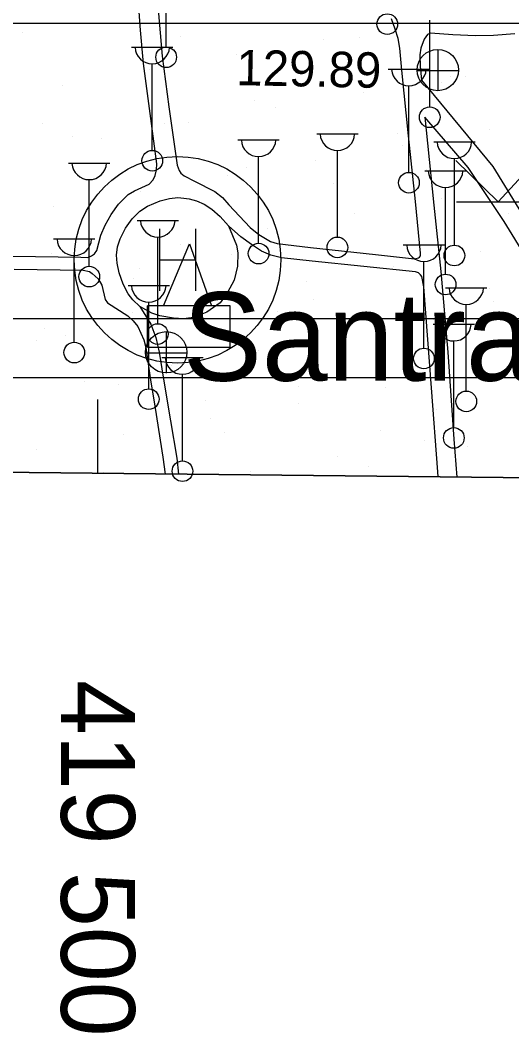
# Model space of a CAD drawing. Extents: x 417997 to 421451, y 4451742 to 4455216.
# Drawn here: x 419486.8 to 419570.1, y 4452146.9 to 4452318.4 of the extents above; entities that cross this region are included whole.
import ezdxf

# ---------------------------------------------------------------- set-up
doc = ezdxf.new("R2010")
doc.units = 0
for name, color, linetype in [('Default', 7, 'Continuous'), ('O_Park_Bahce', 7, 'Continuous'), ('P_Grid', 7, 'Continuous'), ('PAFTALAMA', 7, 'Continuous'), ('PL_AYA_REKREASYON_AL', 7, 'Continuous'), ('S_Abide', 7, 'Continuous'), ('S_Cad_Sok_Lambasi', 7, 'Continuous'), ('S_Cayir', 7, 'Continuous'), ('S_Helikopter_Pisti', 7, 'Continuous'), ('S_Rogar_Kapagi', 7, 'Continuous'), ('SIT_TR_KULTUR', 7, 'Continuous'), ('SN_3_DERECE_KAYNAK_KORUMA', 7, 'Continuous'), ('SN_KULTUR_REKREASYON', 7, 'Continuous'), ('TR_PARKALANI', 7, 'Continuous'), ('Y_Bucak_Koy', 7, 'Continuous'), ('Y_Kot_Noktasi', 7, 'Continuous'), ('Y_Lejant', 7, 'Continuous')]:
    doc.layers.add(name, color=color, linetype=linetype)

# ---------------------------------------------------------------- blocks, each defined once
blk = doc.blocks.new('POINT_DISPLAY')
at = {"layer": 'Default'}
blk.add_line((0, 0), (0, 0), dxfattribs=at)

msp = doc.modelspace()

# ---------------------------------------------------------------- linework, layer by layer
at = {"layer": 'O_Park_Bahce'}
for points in [[(419472.42, 4452278.82), (419485.56, 4452278.44), (419497.1, 4452278.26), (419498.27, 4452278.2), (419498.93, 4452278.49), (419499.41, 4452278.82), (419499.79, 4452279.41), (419500.47, 4452281.98), (419501.19, 4452283.69), (419502.21, 4452285.48), (419503.45, 4452287.26), (419505.1, 4452288.88), (419506.2, 4452289.52), (419508.68, 4452290.65), (419509.36, 4452291.39), (419509.67, 4452292.13), (419509.94, 4452293.09), (419509.95, 4452294.1), (419508.95, 4452301.79), (419507.69, 4452311.09), (419507.22, 4452316.74), (419506.65, 4452324.59)], [(419510.08, 4452321.53), (419510.85, 4452312.32), (419511.98, 4452303.76), (419513.43, 4452293.83), (419513.74, 4452292.96), (419514.05, 4452292.48), (419514.6, 4452292.06), (419516.35, 4452291.12), (419519.8, 4452289.41), (419521.08, 4452288.36), (419522.15, 4452287.15)], [(419522.15, 4452287.15), (419525.79, 4452283.27), (419527.24, 4452282.1), (419529.23, 4452280.95), (419530.35, 4452280.56), (419535.97, 4452279.88), (419546.98, 4452278.7), (419553.62, 4452278.01), (419554.27, 4452278.17), (419554.43, 4452278.26), (419554.6, 4452278.48), (419554.65, 4452278.97), (419553.78, 4452287.68), (419552.57, 4452298.84), (419551.46, 4452309.93), (419551.14, 4452313.65), (419550.85, 4452315.33), (419550.36, 4452316.88), (419549.73, 4452318.63)], [(419570.61, 4452316.1), (419566.98, 4452315.8), (419563.95, 4452315.77), (419560.09, 4452315.94), (419556.29, 4452316.2), (419555.79, 4452315.97), (419555.23, 4452315.21), (419554.67, 4452313.66), (419554.52, 4452312.54), (419554.57, 4452310.65), (419554.77, 4452308.23)], [(419554.77, 4452308.23), (419566.87, 4452293.62), (419576.12, 4452278.55), (419582.25, 4452269.82), (419593.49, 4452256.26), (419605.63, 4452240.53)], [(419555.37, 4452301.98), (419555.83, 4452297.56), (419556.87, 4452287.06), (419558.05, 4452275.84), (419559.23, 4452262.18), (419560.29, 4452247.45), (419560.77, 4452241)], [(419602.23, 4452240.57), (419600.65, 4452242.68), (419590.94, 4452254.54), (419576.36, 4452271.99), (419568.79, 4452284.31), (419562.72, 4452293.44), (419555.37, 4452301.98)], [(419507.09, 4452269.89), (419505.9, 4452271.06), (419505.12, 4452272.05), (419504.24, 4452273.67), (419503.57, 4452275.59), (419503.25, 4452277.28), (419503.12, 4452278.61), (419503.32, 4452280.01), (419503.77, 4452281.39), (419504.66, 4452283.18), (419505.8, 4452284.76), (419507.09, 4452286.09), (419508.38, 4452286.9), (419510.53, 4452287.82), (419512.14, 4452288.23), (419513.51, 4452288.36), (419514.56, 4452288.26), (419515.43, 4452288.15), (419516.7, 4452287.81), (419518.01, 4452287.25), (419519.3, 4452286.38), (419520.7, 4452285.17), (419522.08, 4452283.6)], [(419557.61, 4452241.04), (419557.55, 4452241.88), (419556.5, 4452256.16), (419555.18, 4452273.23), (419554.87, 4452274.97), (419554.64, 4452275.29), (419554.28, 4452275.6), (419553.77, 4452275.77), (419536.3, 4452277.62), (419531.08, 4452278.17), (419529.25, 4452278.62), (419527.69, 4452279.3), (419526.02, 4452280.39), (419524.17, 4452281.71), (419522.08, 4452283.6), (419523.45, 4452280.31), (419523.68, 4452278.98), (419523.64, 4452276.73), (419523.08, 4452274.39), (419521.92, 4452272.29), (419520.68, 4452270.55), (419518.45, 4452268.98), (419516.18, 4452268.04), (419514.51, 4452267.83), (419512.78, 4452267.93), (419510.46, 4452268.34), (419509.1, 4452268.77), (419507.09, 4452269.89), (419508.96, 4452266.91), (419509.79, 4452264.67), (419510.35, 4452262.18), (419511.04, 4452257.93), (419512.29, 4452250.53), (419513.35, 4452244.2), (419513.64, 4452241.5)], [(419485.83, 4452276.23), (419497.51, 4452276.08), (419498.54, 4452275.86), (419499.02, 4452275.49), (419500.01, 4452274.58), (419500.67, 4452273.5), (419501.21, 4452271.09), (419501.62, 4452270.54), (419505.03, 4452268.33), (419505.97, 4452267.47), (419506.77, 4452266.52), (419507.77, 4452264.28), (419508.11, 4452262.99), (419508.84, 4452257.81), (419509.69, 4452252.69), (419511, 4452244.38), (419511.38, 4452241.53)]]:
    msp.add_lwpolyline(points, dxfattribs=at)
at = {"layer": 'P_Grid'}
msp.add_line((419500, 4452241.65), (419500, 4452254.15), dxfattribs=at)
at = {"layer": 'PAFTALAMA'}
for p, q in [((419500, 4452241.65), (419500, 4452254.15)), ((419500, 4452241.65), (419500, 4452254.15)), ((419108.72, 4452245.78), (421237.47, 4452223.29)), ((419108.72, 4452245.78), (421237.47, 4452223.29)), ((419500, 4452241.65), (419500, 4452241.65)), ((419500, 4452241.65), (419500, 4452241.65))]:
    msp.add_line(p, q, dxfattribs=at)
at = {"layer": 'PL_AYA_REKREASYON_AL'}
msp.add_line((419108.72, 4452245.78), (419778.1, 4452238.71), dxfattribs=at)
msp.add_line((419108.72, 4452245.78), (419778.1, 4452238.71), dxfattribs=at)
at = {"layer": 'S_Abide'}
for p, q in [((419511.08, 4452270.02), (419515.52, 4452280.52)), ((419515.52, 4452280.52), (419519.2, 4452270.02)), ((419508.38, 4452263.02), (419508.38, 4452270.02)), ((419522.38, 4452270.02), (419508.38, 4452270.02)), ((419522.38, 4452263.02), (419522.38, 4452270.02)), ((419522.38, 4452263.02), (419522.38, 4452269.77)), ((419508.38, 4452263.02), (419522.38, 4452263.02))]:
    msp.add_line(p, q, dxfattribs=at)
at = {"layer": 'S_Cad_Sok_Lambasi'}
for p, q in [((419511.55, 4452313.89), (419511.55, 4452328.56)), ((419556.19, 4452303.73), (419556.19, 4452318.41)), ((419505.7, 4452313.86), (419512.7, 4452313.86)), ((419509.2, 4452296.36), (419509.2, 4452311.04)), ((419549.16, 4452310.14), (419556.16, 4452310.14)), ((419552.66, 4452292.64), (419552.66, 4452307.31)), ((419523.71, 4452298.13), (419530.71, 4452298.13)), ((419537.04, 4452299.17), (419544.04, 4452299.17)), ((419556.86, 4452297.8), (419563.86, 4452297.8)), ((419527.21, 4452280.63), (419527.21, 4452295.31)), ((419540.54, 4452281.67), (419540.54, 4452296.34)), ((419560.36, 4452280.3), (419560.36, 4452294.97)), ((419495.02, 4452294.22), (419502.02, 4452294.22)), ((419498.52, 4452276.72), (419498.52, 4452291.4)), ((419555.37, 4452292.89), (419562.37, 4452292.89)), ((419558.87, 4452275.39), (419558.87, 4452290.07)), ((419506.62, 4452284.5), (419513.62, 4452284.5)), ((419492.49, 4452281.36), (419499.49, 4452281.36)), ((419510.12, 4452267), (419510.12, 4452281.68)), ((419551.71, 4452280.36), (419558.71, 4452280.36)), ((419495.99, 4452263.86), (419495.99, 4452278.54)), ((419555.21, 4452262.86), (419555.21, 4452277.53)), ((419505.1, 4452273.47), (419512.1, 4452273.47)), ((419558.88, 4452273.09), (419565.88, 4452273.09)), ((419508.6, 4452255.97), (419508.6, 4452270.65)), ((419562.38, 4452255.59), (419562.38, 4452270.27)), ((419556.77, 4452266.9), (419563.77, 4452266.9)), ((419560.27, 4452249.4), (419560.27, 4452264.07)), ((419510.81, 4452261.26), (419517.81, 4452261.26)), ((419514.31, 4452243.76), (419514.31, 4452258.44))]:
    msp.add_line(p, q, dxfattribs=at)
for centre in [(419549, 4452317.75), (419511.55, 4452312.14), (419556.19, 4452301.98), (419509.2, 4452294.61), (419552.66, 4452290.89), (419540.54, 4452279.92), (419527.21, 4452278.88), (419560.36, 4452278.55), (419498.52, 4452274.97), (419558.87, 4452273.64), (419510.12, 4452265.25), (419495.99, 4452262.11), (419555.21, 4452261.11), (419508.6, 4452254.22), (419562.38, 4452253.84), (419560.27, 4452247.65), (419514.31, 4452242.01)]:
    msp.add_circle(centre, 1.75, dxfattribs=at)
for centre in [(419509.2, 4452313.97), (419552.66, 4452310.24), (419540.54, 4452299.27), (419527.21, 4452298.24), (419560.36, 4452297.9), (419498.52, 4452294.33), (419558.87, 4452292.99), (419510.12, 4452284.61), (419495.99, 4452281.47), (419555.21, 4452280.46), (419508.6, 4452273.58), (419562.38, 4452273.2), (419560.27, 4452267), (419514.31, 4452261.36)]:
    msp.add_arc(centre, 2.93, 183.298, 356.9072, dxfattribs=at)
at = {"layer": 'S_Cayir'}
for p, q in [((419567.8, 4452287.66), (419574.28, 4452294.7)), ((419567.8, 4452287.66), (419560.59, 4452294.63)), ((419560.73, 4452287.66), (419574.87, 4452287.66))]:
    msp.add_line(p, q, dxfattribs=at)
at = {"layer": 'S_Helikopter_Pisti'}
for p, q in [((419510.41, 4452283.07), (419510.41, 4452272.57)), ((419516.53, 4452283.07), (419516.53, 4452272.57)), ((419510.41, 4452277.82), (419516.53, 4452277.82))]:
    msp.add_line(p, q, dxfattribs=at)
msp.add_circle((419513.47, 4452277.82), 17.5, dxfattribs=at)
at = {"layer": 'S_Rogar_Kapagi'}
for p, q in [((419557.6, 4452306.45), (419557.6, 4452313.45)), ((419554.03, 4452309.91), (419561.03, 4452309.91)), ((419511.61, 4452258.63), (419511.61, 4452265.63)), ((419508.04, 4452262.09), (419515.04, 4452262.09))]:
    msp.add_line(p, q, dxfattribs=at)
for centre in [(419557.55, 4452309.97), (419511.56, 4452262.15)]:
    msp.add_circle(centre, 3.5, dxfattribs=at)
at = {"layer": 'SIT_TR_KULTUR'}
for p, q in [((419109.49, 4452317.89), (419798.71, 4452317.89)), ((419109.49, 4452317.89), (419798.71, 4452317.89)), ((419108.96, 4452267.89), (419801.75, 4452267.89)), ((419108.96, 4452267.89), (419801.75, 4452267.89)), ((419108.85, 4452257.89), (419798.66, 4452257.89)), ((419108.85, 4452257.89), (419798.66, 4452257.89))]:
    msp.add_line(p, q, dxfattribs=at)
at = {"layer": 'SN_3_DERECE_KAYNAK_KORUMA'}
msp.add_line((419108.72, 4452245.78), (420357.81, 4452232.59), dxfattribs=at)
msp.add_line((419108.72, 4452245.78), (420357.81, 4452232.59), dxfattribs=at)
at = {"layer": 'SN_KULTUR_REKREASYON'}
msp.add_line((419108.72, 4452245.78), (419792.68, 4452238.55), dxfattribs=at)
msp.add_line((419108.72, 4452245.78), (419792.68, 4452238.55), dxfattribs=at)
at = {"layer": 'Y_Lejant'}
msp.add_lwpolyline([(419138.44, 4455021.89), (421266.41, 4454999.4), (421237.47, 4452223.29), (419108.72, 4452245.78)], close=True, dxfattribs=at)

# ---------------------------------------------------------------- block references
at = {"layer": 'TR_PARKALANI', "xscale": 0.1, "yscale": 0.10000000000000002}
for p in [(419553, 4452317.82), (419553, 4452317.82), (419487.25, 4452316.38), (419487.25, 4452316.38), (419513.9, 4452315.73), (419513.9, 4452315.73), (419544.31, 4452315.44), (419544.31, 4452315.44), (419538.23, 4452315.22), (419538.23, 4452315.22), (419523.46, 4452312.61), (419523.46, 4452312.61), (419528.67, 4452313.12), (419528.67, 4452313.12), (419508.69, 4452310.01), (419508.69, 4452310.01), (419559.66, 4452308.84), (419559.66, 4452308.84), (419562.27, 4452308.83), (419562.27, 4452308.83), (419493.92, 4452307.4), (419493.92, 4452307.4), (419558.22, 4452307.91), (419558.22, 4452307.91), (419544.89, 4452306.24), (419544.89, 4452306.24), (419526.43, 4452304.87), (419526.43, 4452304.87), (419530.12, 4452303.63), (419530.12, 4452303.63), (419490.6, 4452300.9), (419490.6, 4452300.9), (419511.3, 4452300.96), (419511.3, 4452300.96), (419515.35, 4452301.03), (419515.35, 4452301.03), (419566.32, 4452299.86), (419566.32, 4452299.86), (419495.66, 4452298.64), (419495.66, 4452298.64), (419500.58, 4452298.42), (419500.58, 4452298.42), (419550.78, 4452299.19), (419550.78, 4452299.19), (419551.55, 4452297.26), (419551.55, 4452297.26), (419514.94, 4452295.22), (419514.94, 4452295.22), (419525.2, 4452293.43), (419525.2, 4452293.43), (419536.78, 4452294.65), (419536.78, 4452294.65), (419555.61, 4452293.14), (419555.61, 4452293.14), (419522.01, 4452292.05), (419522.01, 4452292.05), (419539.97, 4452290.82), (419539.97, 4452290.82), (419507.24, 4452289.44), (419507.24, 4452289.44), (419558.21, 4452288.28), (419558.21, 4452288.28), (419492.46, 4452286.84), (419492.46, 4452286.84), (419543.44, 4452285.67), (419543.44, 4452285.67), (419569.52, 4452285.61), (419569.52, 4452285.61), (419528.67, 4452283.07), (419528.67, 4452283.07), (419513.9, 4452280.46), (419513.9, 4452280.46), (419564.87, 4452279.3), (419564.87, 4452279.3), (419492.18, 4452278.94), (419492.18, 4452278.94), (419499.12, 4452277.86), (419499.12, 4452277.86), (419522.6, 4452278.66), (419522.6, 4452278.66), (419541.89, 4452278.67), (419541.89, 4452278.67), (419506.95, 4452276.34), (419506.95, 4452276.34), (419550.1, 4452276.69), (419550.1, 4452276.69), (419506.05, 4452274.71), (419506.05, 4452274.71), (419535.33, 4452274.09), (419535.33, 4452274.09), (419566.23, 4452272.99), (419566.23, 4452272.99), (419520.56, 4452271.48), (419520.56, 4452271.48), (419536.5, 4452271.13), (419536.5, 4452271.13), (419566.91, 4452270.84), (419566.91, 4452270.84), (419530.4, 4452269.03), (419530.4, 4452269.03), (419505.79, 4452268.88), (419505.79, 4452268.88), (419551.27, 4452268.52), (419551.27, 4452268.52), (419556.76, 4452267.71), (419556.76, 4452267.71), (419491.01, 4452266.27), (419491.01, 4452266.27), (419489.58, 4452264.17), (419489.58, 4452264.17), (419494.56, 4452265.07), (419494.56, 4452265.07), (419541.99, 4452265.11), (419541.99, 4452265.11), (419527.22, 4452262.5), (419527.22, 4452262.5), (419512.45, 4452259.9), (419512.45, 4452259.9), (419563.42, 4452258.73), (419563.42, 4452258.73), (419497.67, 4452257.29), (419497.67, 4452257.29), (419503.48, 4452256.64), (419503.48, 4452256.64), (419533.89, 4452256.35), (419533.89, 4452256.35), (419548.65, 4452256.13), (419548.65, 4452256.13), (419518.25, 4452254.04), (419518.25, 4452254.04), (419533.88, 4452253.52), (419533.88, 4452253.52), (419557.34, 4452252.48), (419557.34, 4452252.48), (419519.11, 4452250.92), (419519.11, 4452250.92), (419521.5, 4452248.51), (419521.5, 4452248.51), (419547.8, 4452248.83), (419547.8, 4452248.83), (419504.33, 4452248.31), (419504.33, 4452248.31), (419555.31, 4452247.15), (419555.31, 4452247.15), (419489.56, 4452245.71), (419489.56, 4452245.71), (419562.57, 4452246.22), (419562.57, 4452246.22), (419540.54, 4452244.54), (419540.54, 4452244.54), (419500.88, 4452241.87), (419500.88, 4452241.87), (419525.77, 4452241.94), (419525.77, 4452241.94), (419545.85, 4452242.83), (419545.85, 4452242.83)]:
    msp.add_blockref('POINT_DISPLAY', p, dxfattribs=at)

# ---------------------------------------------------------------- texts
at = {"layer": 'P_Grid'}
msp.add_text('419 500', height=12.5, rotation=270, dxfattribs=at).set_placement((419493.75, 4452206.65))
at = {"layer": 'Y_Bucak_Koy'}
msp.add_text('Santral Garaj Mahallesi', height=15, dxfattribs=at).set_placement((419514.38, 4452257.34))
at = {"layer": 'Y_Kot_Noktasi'}
msp.add_text('129.89 ', height=6, rotation=358.8703, dxfattribs=at).set_placement((419523.39, 4452307.42))

doc.saveas('drawing.dxf')
